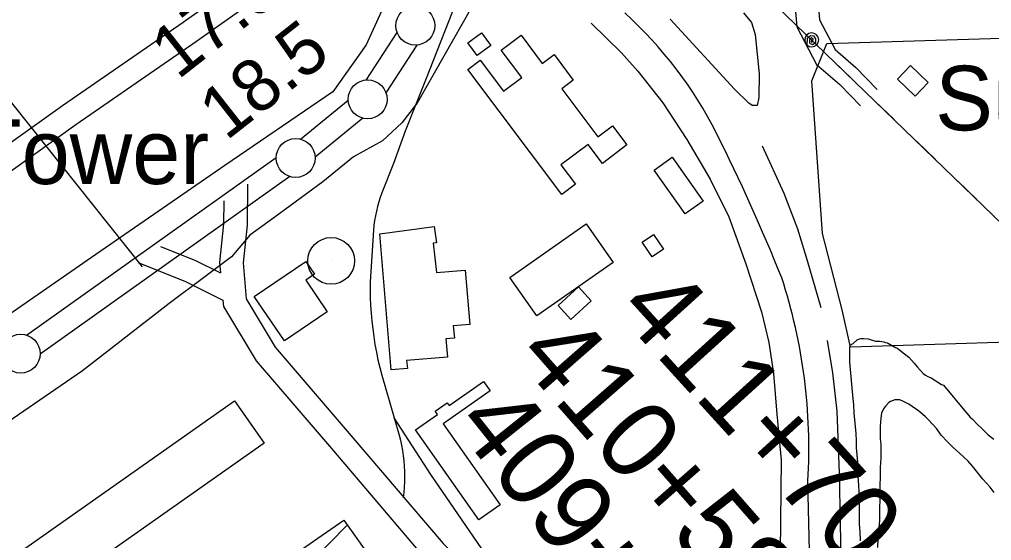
# Model space of a CAD drawing. Extents: x 3625074 to 3663148, y 511451 to 537151.
# Drawn here: x 3645581 to 3646829, y 520518 to 521187 of the extents above; entities that cross this region are included whole.
import ezdxf

# ---------------------------------------------------------------- set-up
doc = ezdxf.new("R2010")
doc.units = 0
for name, color, linetype in [('V-BLDG-OTLN', 7, 'Continuous'), ('V-DOMW-IDEN', 7, 'Continuous'), ('V-DOMW-TANK', 7, 'Continuous'), ('V-LEVE-TOET', 7, 'Continuous'), ('V-RAIL-TRAK', 7, 'Continuous'), ('V-RIVR-RANG', 7, 'Continuous'), ('V-ROAD-CNTR', 7, 'Continuous'), ('V-SITE-OTLN', 7, 'Continuous'), ('V-SITE-OTLN-IDEN', 7, 'Continuous'), ('V-SITE-VEGE', 7, 'Continuous'), ('V-SURV-IDEN', 7, 'Continuous'), ('V-SURV-LINE', 7, 'Continuous'), ('V-TOPO-SHOR', 7, 'Continuous'), ('V-UTIL-LINE', 7, 'Continuous')]:
    doc.layers.add(name, color=color, linetype=linetype)

msp = doc.modelspace()

# ---------------------------------------------------------------- linework, layer by layer
at = {"layer": 'V-BLDG-OTLN'}
msp.add_line((3645513.8, 520040), (3646002.1, 520538.2), dxfattribs=at)
for points in [[(3646277.4, 520962.7), (3646156.6, 521123.3), (3646172.6, 521135.3), (3646202.7, 521095.3), (3646226.1, 521112.9), (3646199.6, 521148.1), (3646225, 521167.2), (3646252.2, 521130.9), (3646267.4, 521142.4), (3646292.1, 521109.6), (3646277.2, 521098.4), (3646323.7, 521036.6), (3646342.6, 521050.7), (3646361, 521026.3), (3646329.4, 521002.5), (3646311.1, 521026.8), (3646276.2, 521000.5), (3646294.8, 520975.8)], [(3646174.3, 521170.2), (3646186.2, 521153.8), (3646168.8, 521141.2), (3646156.9, 521157.5)], [(3646725.1, 521128.2), (3646747.7, 521106.6), (3646730.7, 521088.8), (3646708.1, 521110.5)], [(3646419.2, 521010.3), (3646458.9, 520954.1), (3646435.7, 520937.7), (3646396, 520994)], [(3646153.5, 520865.3), (3646159.3, 520795.6), (3646138, 520793.8), (3646139.4, 520777.9), (3646128.5, 520777), (3646130.5, 520753.8), (3646078.2, 520749.4), (3646079.1, 520739.1), (3646058.4, 520737.3), (3646043.6, 520912.1), (3646113.7, 520921.3), (3646116.6, 520900.5), (3646112.2, 520899.9), (3646116.5, 520862.2)], [(3646210.7, 520856.1), (3646308.5, 520924.7), (3646343.2, 520875.2), (3646245.3, 520806.6)], [(3646395.1, 520911.3), (3646407.8, 520892.5), (3646393.2, 520882.6), (3646380.5, 520901.3)], [(3645921.4, 520774.5), (3645882.6, 520831.6), (3645948.9, 520876.7), (3645960.1, 520860.2), (3645948.6, 520852.4), (3645976.2, 520811.8)], [(3646315.2, 520826.1), (3646289.1, 520802.2), (3646272.7, 520820.1), (3646298.8, 520843.9)], [(3646125.1, 520668.2), (3646198.3, 520563.8), (3646170.7, 520544.5), (3646089.6, 520660.1), (3646118, 520680), (3646115, 520684.3), (3646130.4, 520695.1), (3646132.8, 520691.7), (3646176.7, 520722.5), (3646185.2, 520710.4)], [(3645512.3, 520454.8), (3645857.3, 520697.7), (3645895.5, 520643.3), (3645550.5, 520400.5)], [(3643978.6, 519134.6), (3644983.5, 519841.7), (3645997.7, 520544.4), (3646099.9, 520399.9), (3645932.9, 520282.4), (3645909.4, 520315.6), (3645785.3, 520228.2), (3645810.4, 520192.4), (3645695, 520111.2), (3645668.5, 520148.9), (3645299.4, 519889.1), (3645306.3, 519879.2), (3645243.5, 519834.9), (3645274.7, 519790.6), (3645100.6, 519668.1), (3645066.7, 519716.2), (3644966.6, 519645.7), (3645085.1, 519477.3), (3644183.9, 518842.9)]]:
    msp.add_lwpolyline(points, close=True, dxfattribs=at)
at = {"layer": 'V-DOMW-TANK'}
msp.add_line((3645981.3, 520877.3), (3645981.3, 520877.3), dxfattribs=at)
msp.add_circle((3645981.3, 520877.3), 30, dxfattribs=at)
at = {"layer": 'V-LEVE-TOET'}
for points in [[(3646871.6, 522004.2), (3646828.3, 521965.4), (3646778.4, 521921.1), (3646708.7, 521852.7), (3646610.1, 521771.9), (3646491.3, 521677.9), (3646445.4, 521634.3), (3646373.7, 521560.9), (3646327.3, 521504.5), (3646261.8, 521379.3), (3646211.8, 521293.4), (3646161.5, 521202.8), (3646090.2, 521077.9), (3646089.7, 521077.4)], [(3646068.2, 521247.2), (3646026.4, 521154.8), (3645983.3, 521094.3), (3645844.7, 520999.7), (3645673.5, 520881.8), (3645536.4, 520786.6), (3645226.2, 520566), (3644923.1, 520354.8)], [(3646089.7, 521077.4), (3646071.8, 521054.6), (3646047.3, 521031.3), (3646009.9, 521011.1), (3645970.6, 520978.9), (3645907.9, 520932.6), (3645877.1, 520910.5)], [(3645877.1, 520910.5), (3645853.5, 520882.7), (3645819, 520856.6), (3645773.5, 520822.7), (3645662.1, 520736.1), (3645510.9, 520632.4)]]:
    msp.add_lwpolyline(points, dxfattribs=at)
at = {"layer": 'V-RAIL-TRAK'}
for points in [[(3646146.4, 521222), (3646102.3, 521109.3), (3646089.7, 521077.4), (3646076.5, 521044), (3646061.3, 521002.4), (3646046.5, 520964.7), (3646044.4, 520958.9), (3646042.5, 520953), (3646040.8, 520947.1), (3646039.4, 520941.2), (3646038.1, 520935.1), (3646037, 520929.1), (3646036.2, 520923), (3646035.5, 520916.9), (3646031.2, 520850.4), (3646031.2, 520840.3), (3646031.4, 520830.2), (3646031.8, 520820.1), (3646032.5, 520810), (3646033.4, 520800), (3646034.6, 520790), (3646036, 520780), (3646037.5, 520770), (3646039.4, 520760.1), (3646041.4, 520750.2), (3646043.7, 520740.4), (3646046.2, 520730.6), (3646062.2, 520675.5), (3646068.7, 520653.5), (3646070.3, 520647), (3646071.7, 520640.4), (3646072.8, 520633.7), (3646073.8, 520627), (3646074.5, 520620.3), (3646075.1, 520613.5), (3646075.4, 520606.8), (3646075.5, 520600), (3646075.3, 520593.3), (3646075, 520586.5), (3646074.4, 520579.8), (3646073.6, 520573)], [(3646179.5, 520500.4), (3646109.2, 520602.8), (3646062.2, 520675.5)]]:
    msp.add_lwpolyline(points, dxfattribs=at)
at = {"layer": 'V-RIVR-RANG'}
msp.add_line((3645739.2, 520869.8), (3645115.7, 521651.6), dxfattribs=at)
at = {"layer": 'V-ROAD-CNTR'}
for points in [[(3646372.9, 521512.1), (3646437.9, 521455.4), (3646533.2, 521358.1), (3646588.1, 521300.5), (3646603.4, 521248.1), (3646605, 521223.8), (3646608.3, 521186.7), (3646628.3, 521148.6), (3646654.8, 521125.6), (3646682.2, 521097.5)], [(3646353.2, 521489.5), (3646417.3, 521433.6), (3646511.6, 521337.2), (3646561.4, 521285.1), (3646573.7, 521242.9), (3646575.1, 521221.5), (3646578.9, 521178), (3646604.3, 521129.7), (3646634.2, 521103.7), (3646660.7, 521076.6)], [(3645495.3, 520976.2), (3645636.4, 521076.9), (3645791.2, 521184), (3645953.5, 521299)], [(3645512.7, 520951.8), (3645653.6, 521052.4), (3645808.4, 521159.5), (3645970.3, 521274.1)], [(3645874, 520975.9), (3645873.3, 520923), (3645868.2, 520874.8), (3645872.4, 520828.5), (3645909.6, 520766.6), (3646007.1, 520652.7), (3646124.9, 520514.2), (3646195.5, 520442.7), (3646251.3, 520366.7), (3646266.2, 520300.3), (3646254.2, 520242), (3646217.2, 520186.7), (3646133.3, 520129.5), (3646110.5, 520114.8)], [(3645843.7, 520954.2), (3645843.3, 520924.8), (3645838, 520875.1), (3645839.2, 520862)], [(3645762.4, 520895.8), (3645806.5, 520878.2), (3645839.2, 520862)], [(3645733.5, 520875), (3645794.3, 520850.8), (3645842.4, 520826.9)], [(3645842.4, 520826.9), (3645843.1, 520818.9), (3645885.2, 520748.9), (3645984.3, 520633.2), (3646102.7, 520493.9), (3646172.7, 520423.2), (3646223.4, 520354), (3646235.5, 520300), (3646226, 520253.8), (3646195.5, 520208.2), (3646116.7, 520154.5), (3646000.6, 520079.5), (3645902.1, 520001.7), (3645682.9, 519854.8), (3645377.4, 519637.4), (3644972.2, 519346.6), (3644537.2, 519051), (3644252.9, 518839.5), (3644101.4, 518739.4)], [(3646651.3, 518144.1), (3646593.2, 520594.6)]]:
    msp.add_lwpolyline(points, dxfattribs=at)
for centre, radius, start, end in [((3646001.3, 520801.2), 531.9, 26.8129, 47.8775), ((3644157.2, 519884.9), 2591.1, 22.0016, 26.5028), ((3645890.3, 520636.7), 704.2, 356.5709, 18.1146)]:
    msp.add_arc(centre, radius, start, end, dxfattribs=at)
msp.add_spline([(3646385.4, 521861.4), (3646274.8, 521773), (3646164, 521682.3), (3645919.7, 521481.5), (3645721.1, 521341.3), (3645415.4, 521129.5), (3645206.5, 520978.7), (3644969.3, 520820.2), (3644770.5, 520693.6), (3644748.8, 520681.9)], degree=3, dxfattribs=at)
at = {"layer": 'V-SITE-OTLN'}
msp.add_lwpolyline([(3646864.5, 520773.5), (3646648, 520766.4), (3646637.1, 520814.6), (3646612.1, 520912.4), (3646598.2, 521108.6), (3646617.4, 521156.4), (3646855.4, 521163.9), (3646864.2, 520805.8)], close=True, dxfattribs=at)
at = {"layer": 'V-SITE-VEGE'}
for points in [[(3646510.4, 521195.9), (3646520.9, 521183.4), (3646525.5, 521168.2), (3646530.5, 521117.5), (3646530.1, 521087.1), (3646528.1, 521076.9), (3646521.5, 521077), (3646517.2, 521079.7), (3646498.9, 521098), (3646416.3, 521187.9)], [(3646660.9, 520517.5), (3646660.4, 520529.3), (3646659.5, 520539), (3646659.5, 520568.8), (3646659, 520580.5), (3646658.6, 520589.3), (3646657.1, 520605.9), (3646657.1, 520619.1), (3646655.7, 520637.2), (3646655.7, 520646), (3646655.2, 520655.7), (3646652.8, 520682.1), (3646652.3, 520692.3), (3646650.9, 520705), (3646647, 520747), (3646647.1, 520765.1), (3646647.6, 520769), (3646651.5, 520771), (3646656.4, 520775.8), (3646659.3, 520777.3), (3646661.2, 520777.8), (3646664.7, 520777.8), (3646670.5, 520777.3), (3646679.8, 520774.3), (3646685.6, 520774.3), (3646690.5, 520773.3), (3646693, 520772.4), (3646695.4, 520771.9), (3646705.7, 520766), (3646708.1, 520765), (3646711, 520762.6), (3646717.4, 520757.7), (3646722.7, 520753.8), (3646729.5, 520746), (3646733.9, 520740.6), (3646741.3, 520732.8), (3646744.2, 520730.3), (3646747.1, 520728.8), (3646751.5, 520726.9), (3646764.7, 520718.6), (3646767.1, 520717.6), (3646794.4, 520685.3)], [(3646832.4, 520579.8), (3646827, 520586.7), (3646817.7, 520596.9), (3646804.6, 520613.5), (3646798.7, 520619.9), (3646787.5, 520630.7), (3646779.7, 520637.5), (3646772.4, 520644.8), (3646764.1, 520653.6), (3646758.7, 520661.5), (3646748, 520673.2), (3646744.1, 520677.1), (3646737.8, 520682.5), (3646733.9, 520685.4), (3646727, 520690.3), (3646722.6, 520693.2), (3646715.8, 520696.7), (3646711.4, 520698.6), (3646704.6, 520698.6), (3646699.2, 520696.7), (3646697.3, 520695.2), (3646692.9, 520690.8), (3646690.4, 520687.4), (3646687.5, 520681.6), (3646687, 520675.2), (3646686, 520665), (3646686, 520648.8), (3646686.9, 520642), (3646686.9, 520623.9), (3646685.9, 520611.7), (3646685.9, 520602), (3646685.4, 520586.8), (3646685.3, 520543.9), (3646683.9, 520530.2), (3646682.9, 520520), (3646682.4, 520509.2)], [(3646794.4, 520685.3), (3646797.3, 520681.9), (3646801.2, 520677), (3646804.6, 520674.1), (3646811, 520667.2), (3646815.9, 520662.4), (3646824.6, 520654), (3646832, 520648.2)]]:
    msp.add_lwpolyline(points, dxfattribs=at)
at = {"layer": 'V-SURV-LINE'}
for points in [[(3646026.4, 521109.6), (3646065.9, 521170.8)], [(3646091.1, 521154.5), (3646051.6, 521093.3)], [(3645941.8, 521033.7), (3646003.2, 521083.7)], [(3646022.1, 521060.4), (3645960.7, 521010.4)], [(3645590.3, 520781.9), (3645910.8, 521010)], [(3645928.2, 520985.6), (3645607.7, 520757.5)]]:
    msp.add_lwpolyline(points, dxfattribs=at)
for centre in [(3646089.3, 521179.4), (3646028.1, 521084.7), (3645935.7, 521009.4), (3645582.7, 520758.1)]:
    msp.add_circle(centre, 25, dxfattribs=at)
at = {"layer": 'V-TOPO-SHOR'}
for points in [[(3646315.1, 521182.8), (3646354, 521144.6), (3646375, 521120.8), (3646406.9, 521080.2), (3646438, 521033.4), (3646467.6, 520982.3), (3646491.7, 520934), (3646513.5, 520873.6), (3646533.6, 520812), (3646542.9, 520772.6), (3646549.1, 520732.8), (3646553.3, 520680.6), (3646559.1, 520621.4), (3646557.4, 520503.7), (3646559.2, 520379)], [(3646534.6, 521025.2), (3646562.4, 520964.3), (3646579.7, 520918.5), (3646592.2, 520877.8), (3646609.8, 520817.2)], [(3646618.1, 520775), (3646624.8, 520733.4), (3646630.4, 520684.4), (3646633.4, 520604.8), (3646636.1, 520474.4), (3646636.8, 520381.5)]]:
    msp.add_lwpolyline(points, dxfattribs=at)
at = {"layer": 'V-UTIL-LINE'}
for points in [[(3646463.7, 521291.1), (3647008.2, 520764.5), (3647247, 520524.4), (3647939.8, 520569.3), (3649341.8, 520612.2), (3649925.6, 520639.5), (3650251, 520649.2), (3650218.5, 520489.4), (3650430.5, 520409.2), (3651529.2, 520055.2)], [(3646598.1, 521161.1), (3646597.6, 521158.3), (3646599.7, 521159.3), (3646600.1, 521162), (3646597.8, 521163.8), (3646595.3, 521161.5), (3646595.3, 521156.8), (3646599.3, 521155.4), (3646603.5, 521157.8), (3646603.6, 521162.4), (3646601.2, 521166.1), (3646596.4, 521166.5), (3646592.3, 521162.8), (3646591.8, 521154.7), (3646594.8, 521152.7), (3646598.2, 521152.1), (3646601.7, 521152.9), (3646604.6, 521154.9), (3646606.5, 521157.8), (3646607.1, 521161.3), (3646606.3, 521164.7), (3646604.3, 521167.6), (3646601.4, 521169.5), (3646597.9, 521170.1), (3646594.5, 521169.4), (3646591.6, 521167.4), (3646589.7, 521164.4), (3646589.1, 521161), (3646589.8, 521157.5), (3646591.8, 521154.7)], [(3646626.1, 521134), (3646650.6, 521110.4)], [(3646679.3, 521082.6), (3646703.8, 521058.9)], [(3646732.5, 521031.1), (3646756.9, 521007.5)], [(3646785.7, 520979.7), (3646810.1, 520956)]]:
    msp.add_lwpolyline(points, dxfattribs=at)

# ---------------------------------------------------------------- texts
at = {"layer": 'V-DOMW-IDEN'}
msp.add_text('Water Tower', height=83, dxfattribs=at).set_placement((3645189.4, 520976))
at = {"layer": 'V-RIVR-RANG'}
for s, p in [('17.9', (3645784.4, 521109)), ('18.5', (3645846.5, 521030.7))]:
    msp.add_text(s, height=67, rotation=38.1583, dxfattribs=at).set_placement(p)
at = {"layer": 'V-SITE-OTLN-IDEN'}
msp.add_text('Substation', height=83, rotation=359.7201, dxfattribs=at).set_placement((3646756.5, 521045.1))
at = {"layer": 'V-SURV-IDEN'}
for s, rotation, p in [('414+89.1', 338.2504, (3646540.6, 521350.8)), ('411+70.8', 312.242, (3646346.1, 520812.6)), ('410+58.0', 311.2412, (3646216.2, 520754.1)), ('409+38.8', 308.5875, (3646137.4, 520667.1))]:
    msp.add_text(s, height=100, rotation=rotation, dxfattribs=at).set_placement(p)

doc.saveas('drawing.dxf')
